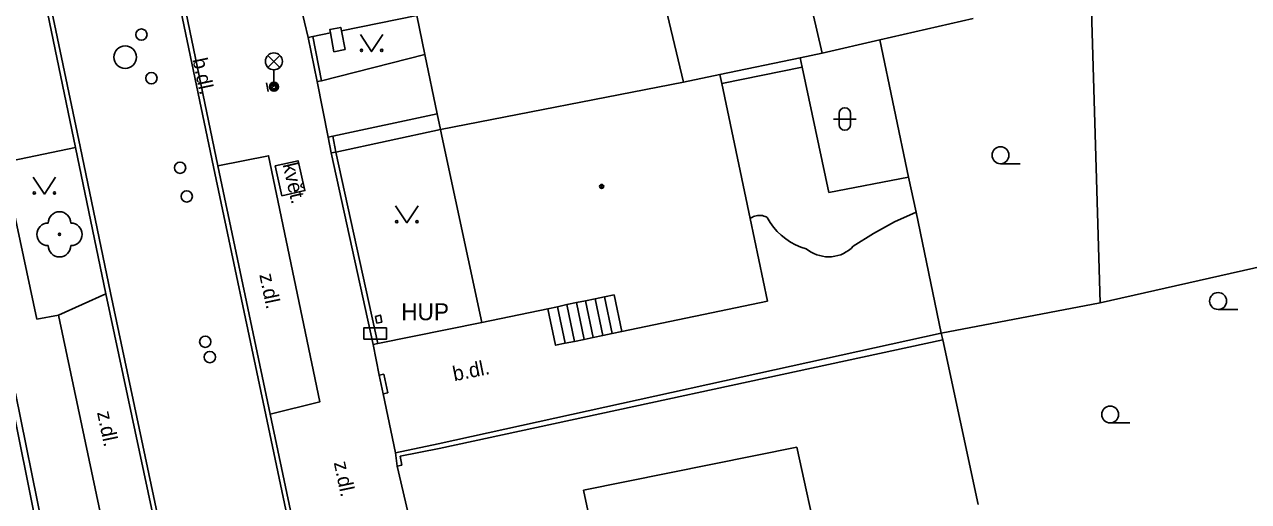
# Model space of a CAD drawing. Extents: x -596229 to -595156, y -1161237 to -1159376.
# Drawn here: x -595829.4 to -595775.2, y -1160950.8 to -1160929.7 of the extents above; entities that cross this region are included whole.
import ezdxf

# ---------------------------------------------------------------- set-up
doc = ezdxf.new("R2010")
doc.units = 0
for name, color, linetype in [('DOP - kresba z DSPS bez souradnic', 7, 'Continuous'), ('DOP - rozhrani ploch obecne', 7, 'Continuous'), ('Level 22', 7, 'Continuous'), ('Level 24', 7, 'Continuous'), ('Level 27', 7, 'Continuous'), ('Level 28', 7, 'Continuous'), ('Level 33', 7, 'Continuous'), ('Level 36', 7, 'Continuous'), ('Level 39', 7, 'Continuous'), ('plynovod - povrch.  znaky - PRIS skut. velikost', 7, 'Continuous'), ('silnoproud - povrch.  znaky a  RIS  skut. velikost', 7, 'Continuous'), ('TM - budovy zdene_ betonove - VP', 7, 'Continuous'), ('TM - chodniky - VP', 7, 'Continuous'), ('TM - komunikace - VP', 7, 'Continuous'), ('TM - letecke snimky - pomocna linie', 7, 'Continuous'), ('TM - plot drateny_ kovovy - VP', 7, 'Continuous'), ('TM - plot dreveny - VP', 7, 'Continuous'), ('TM - podezdivka plotu - VP', 7, 'Continuous'), ('TM - popis objektu', 7, 'Continuous'), ('TM - popis povrchu', 7, 'Continuous'), ('TM - poznamka', 7, 'Continuous'), ('TM - predmet maleho rozsahu (zamereny obvodem)', 7, 'Continuous'), ('TM - rozhrani mezi zpev. plochami mezi sebou - VP', 7, 'Continuous'), ('TM - rozhrani ploch obecne - VP', 7, 'Continuous'), ('TM - schody - VP', 7, 'Continuous'), ('TM - vjezd na pozemek', 7, 'Continuous'), ('TM - zabradli - VP', 7, 'Continuous')]:
    doc.layers.add(name, color=color, linetype=linetype)

msp = doc.modelspace()

# ---------------------------------------------------------------- linework, layer by layer
at = {"layer": 'DOP - kresba z DSPS bez souradnic'}
for points in [[(-595795.05, -1160931.15), (-595794.96, -1160931.56)], [(-595798.52, -1160932.28), (-595794.96, -1160931.56)], [(-595794.96, -1160931.56), (-595793.77, -1160937.11)], [(-595793.77, -1160937.11), (-595790.24, -1160936.43)]]:
    msp.add_lwpolyline(points, dxfattribs=at)
at = {"layer": 'DOP - rozhrani ploch obecne'}
for points in [[(-595795.54, -1160924.57), (-595794.07, -1160930.94)], [(-595782.17, -1160928.04), (-595781.75, -1160941.99)], [(-595787.38, -1160929.41), (-595791.51, -1160930.36)], [(-595791.51, -1160930.36), (-595794.07, -1160930.94)], [(-595791.51, -1160930.36), (-595790.24, -1160936.43)], [(-595795.05, -1160931.15), (-595798.6, -1160931.88)], [(-595794.07, -1160930.94), (-595795.05, -1160931.15)], [(-595790.24, -1160936.43), (-595789.91, -1160937.98)], [(-595789.91, -1160937.98), (-595788.79, -1160943.33)], [(-595774.48, -1160940.36), (-595781.75, -1160941.99)], [(-595781.75, -1160941.99), (-595788.79, -1160943.33)], [(-595788.73, -1160943.62), (-595788.79, -1160943.33)], [(-595787.16, -1160950.91), (-595788.73, -1160943.62)]]:
    msp.add_lwpolyline(points, dxfattribs=at)
at = {"layer": 'Level 22'}
msp.add_circle((-595827.86, -1160938.96), 0.05, dxfattribs=at)
for centre, start, end in [((-595827.86, -1160938.46), 0, 180), ((-595828.36, -1160938.96), 90, 270), ((-595827.36, -1160938.96), 270, 90), ((-595827.86, -1160939.46), 180, 0)]:
    msp.add_arc(centre, 0.5, start, end, dxfattribs=at)
at = {"layer": 'Level 24'}
msp.add_lwpolyline([(-595814.378, -1160943.599), (-595813.378, -1160943.599), (-595813.378, -1160943.099), (-595814.378, -1160943.099)], close=True, dxfattribs=at)
at = {"layer": 'Level 27'}
msp.add_circle((-595824.95, -1160931.12), 0.5, dxfattribs=at)
at = {"layer": 'Level 28'}
for centre in [(-595824.23, -1160930.12), (-595823.79, -1160932.05), (-595822.52, -1160936.01), (-595822.22, -1160937.28), (-595821.4, -1160943.71), (-595821.2, -1160944.39)]:
    msp.add_circle(centre, 0.25, dxfattribs=at)
at = {"layer": 'Level 33'}
for p, q in [((-595818.625, -1160931.57), (-595818.095, -1160931.04)), ((-595818.625, -1160931.04), (-595818.095, -1160931.57)), ((-595818.36, -1160931.68), (-595818.36, -1160932.43))]:
    msp.add_line(p, q, dxfattribs=at)
for centre, radius in [((-595818.36, -1160931.305), 0.375), ((-595818.36, -1160932.43), 0.2), ((-595818.36, -1160932.43), 0.145), ((-595818.36, -1160932.43), 0.0876)]:
    msp.add_circle(centre, radius, dxfattribs=at)
at = {"layer": 'Level 36'}
for p, q in [((-595793.566, -1160933.856), (-595792.566, -1160933.856)), ((-595793.316, -1160933.606), (-595793.316, -1160934.106)), ((-595792.816, -1160933.606), (-595792.816, -1160934.106)), ((-595786.17, -1160935.835), (-595785.295, -1160935.835)), ((-595776.53, -1160942.285), (-595775.655, -1160942.285)), ((-595781.31, -1160947.305), (-595780.435, -1160947.305))]:
    msp.add_line(p, q, dxfattribs=at)
for points in [[(-595814.53, -1160930.12), (-595814.03, -1160930.87), (-595813.53, -1160930.12)], [(-595829.03, -1160936.43), (-595828.53, -1160937.18), (-595828.03, -1160936.43)], [(-595812.97, -1160937.7), (-595812.47, -1160938.45), (-595811.97, -1160937.7)]]:
    msp.add_lwpolyline(points, dxfattribs=at)
for centre, radius in [((-595814.48, -1160930.82), 0.05), ((-595813.581, -1160930.82), 0.05), ((-595786.17, -1160935.46), 0.375), ((-595828.98, -1160937.13), 0.05), ((-595828.081, -1160937.13), 0.05), ((-595812.92, -1160938.4), 0.05), ((-595812.021, -1160938.4), 0.05), ((-595776.53, -1160941.91), 0.375), ((-595781.31, -1160946.93), 0.375)]:
    msp.add_circle(centre, radius, dxfattribs=at)
for centre, start, end in [((-595793.066, -1160933.606), 0, 180), ((-595793.066, -1160934.106), 180, 0)]:
    msp.add_arc(centre, 0.25, start, end, dxfattribs=at)
at = {"layer": 'Level 39'}
for radius in [0.09, 0.0398]:
    msp.add_circle((-595803.84, -1160936.84), radius, dxfattribs=at)
at = {"layer": 'plynovod - povrch.  znaky - PRIS skut. velikost'}
for points in [[(-595815.86, -1160930.05), (-595815.89, -1160929.9), (-595815.4, -1160929.8), (-595815.37, -1160929.95)], [(-595815.7, -1160930.88), (-595815.86, -1160930.05)], [(-595815.37, -1160929.95), (-595815.21, -1160930.78), (-595815.7, -1160930.88)]]:
    msp.add_lwpolyline(points, dxfattribs=at)
at = {"layer": 'silnoproud - povrch.  znaky a  RIS  skut. velikost'}
for points in [[(-595813.86, -1160942.59), (-595813.64, -1160942.53), (-595813.58, -1160942.84), (-595813.8, -1160942.89)], [(-595813.86, -1160942.59), (-595813.8, -1160942.89)]]:
    msp.add_lwpolyline(points, dxfattribs=at)
at = {"layer": 'TM - budovy zdene_ betonove - VP'}
for points in [[(-595801.72, -1160925.91), (-595800.22, -1160932.22)], [(-595811.67, -1160931), (-595812.03, -1160929.28)], [(-595811.13, -1160933.62), (-595811.67, -1160931)], [(-595810.98, -1160934.32), (-595800.22, -1160932.22)], [(-595800.22, -1160932.22), (-595798.6, -1160931.88)], [(-595798.6, -1160931.88), (-595798.52, -1160932.28)], [(-595798.52, -1160932.28), (-595797.26, -1160938.26)], [(-595810.98, -1160934.32), (-595811.13, -1160933.62)], [(-595810.92, -1160934.61), (-595810.98, -1160934.32)], [(-595809.15, -1160942.86), (-595810.92, -1160934.61)], [(-595797.26, -1160938.26), (-595796.49, -1160941.91)], [(-595805.38, -1160942.07), (-595805.8, -1160942.16)], [(-595804.96, -1160941.98), (-595805.38, -1160942.07)], [(-595804.55, -1160941.9), (-595804.96, -1160941.98)], [(-595804.13, -1160941.81), (-595804.55, -1160941.9)], [(-595803.71, -1160941.72), (-595804.13, -1160941.81)], [(-595803.29, -1160941.64), (-595803.71, -1160941.72)], [(-595802.95, -1160943.26), (-595803.29, -1160941.64)], [(-595796.49, -1160941.91), (-595802.95, -1160943.26)], [(-595806.22, -1160942.25), (-595809.15, -1160942.86)], [(-595805.8, -1160942.16), (-595806.22, -1160942.25)], [(-595804.64, -1160950.28), (-595795.19, -1160948.37)], [(-595795.19, -1160948.37), (-595793.22, -1160957.41)], [(-595804.32, -1160951.8), (-595804.64, -1160950.28)]]:
    msp.add_lwpolyline(points, dxfattribs=at)
at = {"layer": 'TM - chodniky - VP'}
for points in [[(-595815.37, -1160929.95), (-595812.03, -1160929.28)], [(-595816.64, -1160930.21), (-595815.86, -1160930.05)], [(-595828.87, -1160942.72), (-595830.34, -1160935.78), (-595827.15, -1160935.12)], [(-595828.87, -1160942.72), (-595827.91, -1160942.54)]]:
    msp.add_lwpolyline(points, dxfattribs=at)
at = {"layer": 'TM - komunikace - VP'}
for points in [[(-595822.75, -1160926.74), (-595820.84, -1160935.93)], [(-595827.15, -1160935.12), (-595828.47, -1160928.79)], [(-595825.8, -1160941.59), (-595827.15, -1160935.12)], [(-595820.84, -1160935.93), (-595818.6, -1160935.48), (-595816.32, -1160946.37), (-595818.52, -1160946.91)], [(-595827.91, -1160942.54), (-595825.8, -1160941.59)], [(-595823.36, -1160953.08), (-595825.57, -1160953.56), (-595827.91, -1160942.54)], [(-595817.28, -1160952.79), (-595818.52, -1160946.91)]]:
    msp.add_lwpolyline(points, dxfattribs=at)
at = {"layer": 'TM - letecke snimky - pomocna linie'}
for points in [[(-595816.25, -1160932.16), (-595811.67, -1160931)], [(-595815.75, -1160934.62), (-595811.13, -1160933.62)], [(-595797.26, -1160938.26), (-595797.21, -1160938.23), (-595797.16, -1160938.2), (-595797.11, -1160938.17), (-595797.06, -1160938.15), (-595797, -1160938.14), (-595796.94, -1160938.13), (-595796.89, -1160938.12), (-595796.83, -1160938.12), (-595796.77, -1160938.12), (-595796.71, -1160938.13), (-595796.66, -1160938.15), (-595796.6, -1160938.17), (-595796.55, -1160938.19), (-595796.5, -1160938.22)], [(-595796.5, -1160938.22), (-595796.37, -1160938.44), (-595796.22, -1160938.64), (-595796.06, -1160938.83), (-595795.88, -1160939), (-595795.68, -1160939.16), (-595795.47, -1160939.3), (-595795.25, -1160939.42), (-595795.02, -1160939.52), (-595794.78, -1160939.6)], [(-595792.69, -1160939.49), (-595791.8, -1160938.92), (-595790.87, -1160938.41), (-595789.91, -1160937.98)], [(-595794.78, -1160939.6), (-595794.67, -1160939.68), (-595794.56, -1160939.75), (-595794.44, -1160939.81), (-595794.31, -1160939.86), (-595794.18, -1160939.9), (-595794.05, -1160939.93), (-595793.92, -1160939.95), (-595793.78, -1160939.95), (-595793.65, -1160939.95), (-595793.51, -1160939.93), (-595793.38, -1160939.9), (-595793.25, -1160939.86), (-595793.13, -1160939.8), (-595793.01, -1160939.74), (-595792.9, -1160939.67), (-595792.79, -1160939.58), (-595792.69, -1160939.49)]]:
    msp.add_lwpolyline(points, dxfattribs=at)
at = {"layer": 'TM - plot drateny_ kovovy - VP'}
for points in [[(-595816.64, -1160930.21), (-595816.25, -1160932.16)], [(-595810.98, -1160934.32), (-595815.62, -1160935.32)], [(-595815.75, -1160934.62), (-595815.62, -1160935.32)], [(-595815.62, -1160935.32), (-595813.76, -1160943.79)], [(-595811.04, -1160948.43), (-595788.73, -1160943.62)], [(-595813.49, -1160945.15), (-595813.32, -1160945.97)], [(-595812.7, -1160949.18), (-595812.76, -1160948.78), (-595811.04, -1160948.43)]]:
    msp.add_lwpolyline(points, dxfattribs=at)
at = {"layer": 'TM - plot dreveny - VP'}
msp.add_lwpolyline([(-595828.87, -1160951.93), (-595830.05, -1160946.04)], dxfattribs=at)
at = {"layer": 'TM - podezdivka plotu - VP'}
for points in [[(-595816.64, -1160930.21), (-595816.84, -1160930.25)], [(-595816.45, -1160932.2), (-595816.84, -1160930.25)], [(-595816.25, -1160932.16), (-595816.45, -1160932.2)], [(-595815.95, -1160934.66), (-595815.75, -1160934.62)], [(-595815.82, -1160935.36), (-595815.95, -1160934.66)], [(-595815.62, -1160935.32), (-595815.82, -1160935.36)], [(-595813.96, -1160943.83), (-595815.82, -1160935.36)], [(-595788.79, -1160943.33), (-595811.08, -1160948.23)], [(-595813.76, -1160943.79), (-595813.96, -1160943.83)], [(-595813.49, -1160945.15), (-595813.69, -1160945.19)], [(-595813.52, -1160946.01), (-595813.69, -1160945.19)], [(-595829.81, -1160945.99), (-595828.62, -1160951.88)], [(-595813.32, -1160945.97), (-595813.52, -1160946.01)], [(-595812.98, -1160948.62), (-595811.08, -1160948.23)], [(-595812.9, -1160949.21), (-595812.98, -1160948.62)], [(-595812.7, -1160949.18), (-595812.9, -1160949.21)]]:
    msp.add_lwpolyline(points, dxfattribs=at)
at = {"layer": 'TM - predmet maleho rozsahu (zamereny obvodem)'}
for points in [[(-595818.31, -1160935.93), (-595817.29, -1160935.7), (-595816.99, -1160937.02), (-595818.01, -1160937.25)], [(-595818.01, -1160937.25), (-595818.31, -1160935.93)]]:
    msp.add_lwpolyline(points, dxfattribs=at)
at = {"layer": 'TM - rozhrani mezi zpev. plochami mezi sebou - VP'}
for points in [[(-595829.42, -1160923.24), (-595828.27, -1160928.75), (-595826.95, -1160935.08), (-595825.6, -1160941.55), (-595823.16, -1160953.04), (-595821.46, -1160961.17), (-595821.06, -1160963.13)], [(-595822.95, -1160926.78), (-595821.04, -1160935.97), (-595818.72, -1160946.95), (-595817.48, -1160952.83), (-595815.29, -1160963.27)], [(-595820.84, -1160935.93), (-595818.52, -1160946.91)], [(-595823.36, -1160953.08), (-595825.8, -1160941.59)]]:
    msp.add_lwpolyline(points, dxfattribs=at)
at = {"layer": 'TM - rozhrani ploch obecne - VP'}
for points in [[(-595806.22, -1160942.25), (-595805.88, -1160943.87), (-595805.46, -1160943.78), (-595805.04, -1160943.7), (-595804.62, -1160943.61), (-595804.21, -1160943.52), (-595803.79, -1160943.44), (-595803.37, -1160943.35), (-595802.95, -1160943.26)], [(-595809.15, -1160942.86), (-595813.76, -1160943.79)]]:
    msp.add_lwpolyline(points, dxfattribs=at)
at = {"layer": 'TM - schody - VP'}
for points in [[(-595805.38, -1160942.07), (-595805.04, -1160943.7)], [(-595804.62, -1160943.61), (-595804.96, -1160941.98)], [(-595804.55, -1160941.9), (-595804.21, -1160943.52)], [(-595803.79, -1160943.44), (-595804.13, -1160941.81)], [(-595803.71, -1160941.72), (-595803.37, -1160943.35)], [(-595805.46, -1160943.78), (-595805.8, -1160942.16)]]:
    msp.add_lwpolyline(points, dxfattribs=at)
at = {"layer": 'TM - vjezd na pozemek'}
for points in [[(-595817.17, -1160928.89), (-595816.84, -1160930.25)], [(-595815.95, -1160934.66), (-595816.45, -1160932.2)], [(-595813.69, -1160945.19), (-595813.96, -1160943.83)], [(-595813.52, -1160946.01), (-595812.98, -1160948.62)], [(-595812.9, -1160949.21), (-595812.42, -1160951.24)]]:
    msp.add_lwpolyline(points, dxfattribs=at)
at = {"layer": 'TM - zabradli - VP'}
msp.add_lwpolyline([(-595818.69, -1160932.26), (-595818.61, -1160932.64)], dxfattribs=at)

# ---------------------------------------------------------------- texts
at = {"layer": 'TM - popis objektu'}
msp.add_text('HUP', height=0.75, dxfattribs=at).set_placement((-595812.72, -1160942.76))
at = {"layer": 'TM - popis povrchu'}
for s, rotation, p in [('b.dl.', 281.8472, (-595821.97, -1160931.22)), ('z.dl.', 281.8472, (-595819.01, -1160940.75)), ('b.dl.', 11.4055, (-595810.37, -1160945.46)), ('z.dl.', 281.8472, (-595826.2, -1160946.84)), ('z.dl.', 281.8472, (-595815.71, -1160949.06))]:
    msp.add_text(s, height=0.65, rotation=rotation, dxfattribs=at).set_placement(p)
at = {"layer": 'TM - poznamka'}
msp.add_text('květ.', height=0.65, rotation=283, dxfattribs=at).set_placement((-595817.98, -1160935.87))

doc.saveas('drawing.dxf')
